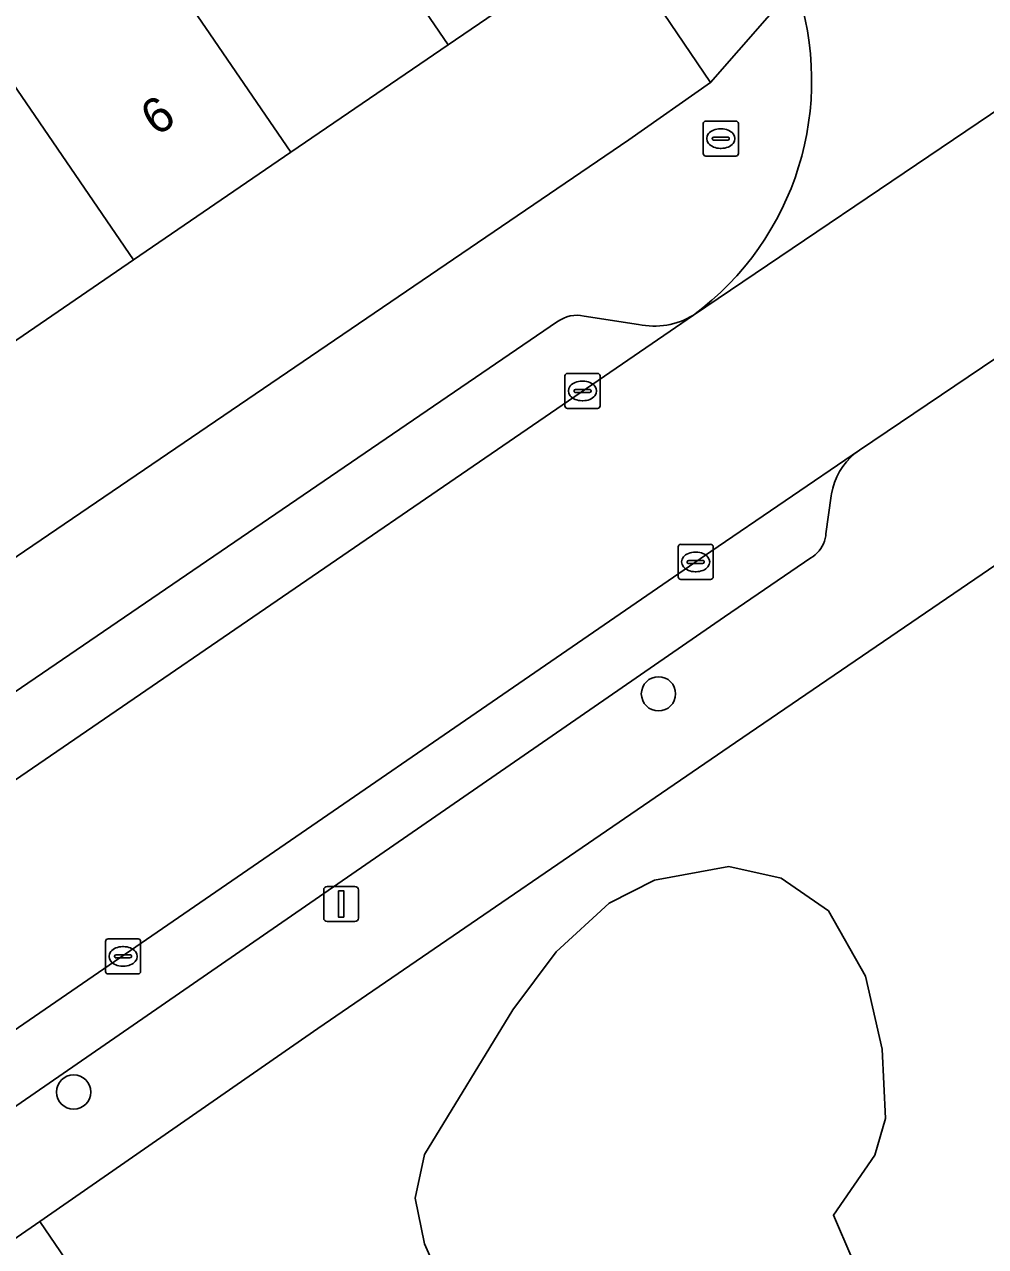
# Model space of a CAD drawing. Extents: x 157445 to 158888, y 383061 to 384688.
# Drawn here: x 158311.29 to 158338.68, y 383754.81 to 383789.65 of the extents above; entities that cross this region are included whole.
import ezdxf

# ---------------------------------------------------------------- set-up
doc = ezdxf.new("R2010")
doc.units = 0
for name, color, linetype in [('IMGEO_Boom', 7, 'Continuous'), ('IMGEO_Brandkraan', 7, 'Continuous'), ('IMGEO_Erf', 7, 'Continuous'), ('IMGEO_Groenvoorziening', 7, 'Continuous'), ('IMGEO_Kolk', 7, 'Continuous'), ('IMGEO_Lichtmast', 7, 'Continuous'), ('IMGEO_Pand', 7, 'Continuous'), ('IMGEO_Pand_nummerreeks', 7, 'Continuous'), ('IMGEO_Parkeervlak_open', 7, 'Continuous'), ('IMGEO_Rijbaan_lokaal_open', 7, 'Continuous'), ('IMGEO_Voetpad_halfverhard', 7, 'Continuous'), ('IMGEO_Voetpad_open', 7, 'Continuous')]:
    doc.layers.add(name, color=color, linetype=linetype)

msp = doc.modelspace()

# ---------------------------------------------------------------- linework, layer by layer
at = {"layer": 'IMGEO_Boom'}
for centre in [(158329.358, 383770.568), (158312.693, 383759.216)]:
    msp.add_circle(centre, 0.489, dxfattribs=at)
at = {"layer": 'IMGEO_Brandkraan'}
for p, q in [((158330.633, 383785.969), (158330.633, 383786.821)), ((158330.708, 383786.895), (158331.56, 383786.895)), ((158331.634, 383786.821), (158331.634, 383785.969)), ((158330.892, 383786.389), (158330.892, 383786.401)), ((158330.935, 383786.438), (158331.333, 383786.438)), ((158331.121, 383786.675), (158331.146, 383786.675)), ((158331.376, 383786.401), (158331.376, 383786.389)), ((158331.33, 383786.352), (158330.932, 383786.352)), ((158331.144, 383786.115), (158331.119, 383786.115)), ((158331.56, 383785.895), (158330.708, 383785.895))]:
    msp.add_line(p, q, dxfattribs=at)
for points in [[(158330.633, 383785.969), (158330.633, 383786.821)], [(158330.708, 383786.895), (158331.56, 383786.895)], [(158331.634, 383786.821), (158331.634, 383785.969)], [(158331.56, 383785.895), (158330.708, 383785.895)]]:
    msp.add_lwpolyline(points, dxfattribs=at)
for centre, radius, start, end in [((158330.71, 383786.819), 0.0765, 91.552, 178.448), ((158330.71, 383786.819), 0.0765, 91.552, 178.448), ((158331.558, 383786.819), 0.0765, 1.552, 88.448), ((158331.558, 383786.819), 0.0765, 1.552, 88.448), ((158330.932, 383786.398), 0.0403, 85.8775, 175.7526), ((158330.929, 383786.388), 0.0366, 178.938, 274.7102), ((158331.333, 383786.395), 0.043, 264.8664, 352.4533), ((158331.337, 383786.4), 0.0386, 1.7309, 96.639), ((158330.71, 383785.971), 0.0765, 181.552, 268.448), ((158330.71, 383785.971), 0.0765, 181.552, 268.448), ((158331.558, 383785.971), 0.0765, 271.552, 358.448), ((158331.558, 383785.971), 0.0765, 271.552, 358.448)]:
    msp.add_arc(centre, radius, start, end, dxfattribs=at)
for centre, major_axis, ratio, start_param, end_param in [((158331.12, 383786.395), (-0.387, 0.002), 0.722429, 4.712389, 7.853982), ((158331.145, 383786.395), (-0.39, 0.002), 0.717154, 1.570796, 4.712389)]:
    msp.add_ellipse(centre, major_axis=major_axis, ratio=ratio, start_param=start_param, end_param=end_param, dxfattribs=at)
at = {"layer": 'IMGEO_Erf'}
msp.add_lwpolyline([(158328.509, 383786.356), (158330.843, 383787.992), (158327.979, 383792.222), (158323.368, 383789.07), (158318.883, 383786.003), (158314.397, 383782.937), (158309.912, 383779.87), (158305.428, 383776.804), (158300.943, 383773.738), (158296.458, 383770.672), (158291.973, 383767.606), (158287.488, 383764.539), (158282.883, 383761.391), (158285.703, 383757.214)], close=True, dxfattribs=at)
at = {"layer": 'IMGEO_Groenvoorziening'}
for points in [[(158341.786, 383776.163), (158331.55, 383769.183), (158319.648, 383761.029), (158311.73, 383755.524), (158313.196, 383753.377)], [(158323.059, 383754.054), (158322.692, 383754.891), (158322.427, 383756.197), (158322.692, 383757.441), (158325.206, 383761.562), (158326.446, 383763.215), (158327.956, 383764.603), (158329.241, 383765.255), (158331.363, 383765.643), (158332.852, 383765.317), (158334.199, 383764.378), (158335.26, 383762.521), (158335.729, 383760.44), (158335.831, 383758.461), (158335.525, 383757.421), (158334.342, 383755.707), (158334.867, 383754.492)]]:
    msp.add_lwpolyline(points, dxfattribs=at)
msp.add_lwpolyline([(158334.12, 383750.607), (158332.791, 383751.81), (158334.867, 383754.492), (158334.342, 383755.707), (158335.525, 383757.421), (158335.831, 383758.461), (158335.729, 383760.44), (158335.26, 383762.521), (158334.199, 383764.378), (158332.852, 383765.317), (158331.363, 383765.643), (158329.241, 383765.255), (158327.956, 383764.603), (158326.446, 383763.215), (158325.206, 383761.562), (158322.692, 383757.441), (158322.427, 383756.197), (158322.692, 383754.891), (158323.059, 383754.054), (158339.545, 383730.388), (158345.693, 383736.647), (158345.691, 383738.81), (158345.039, 383740.595), (158340.568, 383744.695)], close=True, dxfattribs=at)
at = {"layer": 'IMGEO_Kolk'}
for p, q in [((158326.693, 383778.776), (158326.693, 383779.628)), ((158326.768, 383779.702), (158327.62, 383779.702)), ((158327.181, 383779.482), (158327.206, 383779.482)), ((158327.694, 383779.628), (158327.694, 383778.776)), ((158326.952, 383779.196), (158326.952, 383779.208)), ((158327.39, 383779.159), (158326.992, 383779.159)), ((158326.995, 383779.245), (158327.393, 383779.245)), ((158327.436, 383779.208), (158327.436, 383779.196)), ((158327.204, 383778.922), (158327.179, 383778.922)), ((158327.62, 383778.702), (158326.768, 383778.702)), ((158329.917, 383773.903), (158329.917, 383774.755)), ((158329.992, 383774.829), (158330.844, 383774.829)), ((158330.405, 383774.609), (158330.43, 383774.609)), ((158330.918, 383774.755), (158330.918, 383773.903)), ((158330.176, 383774.323), (158330.176, 383774.335)), ((158330.614, 383774.286), (158330.216, 383774.286)), ((158330.219, 383774.372), (158330.617, 383774.372)), ((158330.66, 383774.335), (158330.66, 383774.323)), ((158330.428, 383774.049), (158330.403, 383774.049)), ((158330.844, 383773.829), (158329.992, 383773.829)), ((158313.601, 383762.657), (158313.601, 383763.509)), ((158313.676, 383763.583), (158314.528, 383763.583)), ((158314.602, 383763.509), (158314.602, 383762.657)), ((158313.86, 383763.077), (158313.86, 383763.089)), ((158314.298, 383763.04), (158313.9, 383763.04)), ((158313.903, 383763.126), (158314.301, 383763.126)), ((158314.089, 383763.363), (158314.114, 383763.363)), ((158314.344, 383763.089), (158314.344, 383763.077)), ((158314.112, 383762.803), (158314.087, 383762.803)), ((158314.528, 383762.583), (158313.676, 383762.583))]:
    msp.add_line(p, q, dxfattribs=at)
for points in [[(158326.693, 383778.776), (158326.693, 383779.628)], [(158326.768, 383779.702), (158327.62, 383779.702)], [(158327.694, 383779.628), (158327.694, 383778.776)], [(158327.62, 383778.702), (158326.768, 383778.702)], [(158329.917, 383773.903), (158329.917, 383774.755)], [(158329.992, 383774.829), (158330.844, 383774.829)], [(158330.918, 383774.755), (158330.918, 383773.903)], [(158330.844, 383773.829), (158329.992, 383773.829)], [(158313.601, 383762.657), (158313.601, 383763.509)], [(158313.676, 383763.583), (158314.528, 383763.583)], [(158314.602, 383763.509), (158314.602, 383762.657)], [(158314.528, 383762.583), (158313.676, 383762.583)]]:
    msp.add_lwpolyline(points, dxfattribs=at)
for centre, radius, start, end in [((158326.77, 383779.626), 0.0765, 91.552, 178.448), ((158326.77, 383779.626), 0.0765, 91.552, 178.448), ((158327.618, 383779.626), 0.0765, 1.552, 88.448), ((158327.618, 383779.626), 0.0765, 1.552, 88.448), ((158326.992, 383779.205), 0.0403, 85.8775, 175.7526), ((158326.989, 383779.195), 0.0366, 178.938, 274.7102), ((158327.393, 383779.202), 0.043, 264.8664, 352.4533), ((158327.397, 383779.207), 0.0386, 1.7309, 96.639), ((158326.77, 383778.778), 0.0765, 181.552, 268.448), ((158326.77, 383778.778), 0.0765, 181.552, 268.448), ((158327.618, 383778.778), 0.0765, 271.552, 358.448), ((158327.618, 383778.778), 0.0765, 271.552, 358.448), ((158329.994, 383774.753), 0.0765, 91.552, 178.448), ((158329.994, 383774.753), 0.0765, 91.552, 178.448), ((158330.842, 383774.753), 0.0765, 1.552, 88.448), ((158330.842, 383774.753), 0.0765, 1.552, 88.448), ((158330.216, 383774.332), 0.0403, 85.8775, 175.7526), ((158330.213, 383774.322), 0.0366, 178.938, 274.7102), ((158330.617, 383774.329), 0.043, 264.8664, 352.4533), ((158330.621, 383774.334), 0.0386, 1.7309, 96.639), ((158329.994, 383773.905), 0.0765, 181.552, 268.448), ((158329.994, 383773.905), 0.0765, 181.552, 268.448), ((158330.842, 383773.905), 0.0765, 271.552, 358.448), ((158330.842, 383773.905), 0.0765, 271.552, 358.448), ((158313.678, 383763.507), 0.0765, 91.552, 178.448), ((158313.678, 383763.507), 0.0765, 91.552, 178.448), ((158314.526, 383763.507), 0.0765, 1.552, 88.448), ((158314.526, 383763.507), 0.0765, 1.552, 88.448), ((158313.9, 383763.086), 0.0403, 85.8775, 175.7526), ((158313.897, 383763.076), 0.0366, 178.938, 274.7102), ((158314.301, 383763.083), 0.043, 264.8664, 352.4533), ((158314.305, 383763.088), 0.0386, 1.7309, 96.639), ((158313.678, 383762.659), 0.0765, 181.552, 268.448), ((158313.678, 383762.659), 0.0765, 181.552, 268.448), ((158314.526, 383762.659), 0.0765, 271.552, 358.448), ((158314.526, 383762.659), 0.0765, 271.552, 358.448)]:
    msp.add_arc(centre, radius, start, end, dxfattribs=at)
for centre, major_axis, ratio, start_param, end_param in [((158327.18, 383779.202), (-0.387, 0.002), 0.722429, 4.712389, 7.853982), ((158327.205, 383779.202), (-0.39, 0.002), 0.717154, 1.570796, 4.712389), ((158330.404, 383774.329), (-0.387, 0.002), 0.722429, 4.712389, 7.853982), ((158330.429, 383774.329), (-0.39, 0.002), 0.717154, 1.570796, 4.712389), ((158314.088, 383763.083), (-0.387, 0.002), 0.722429, 4.712389, 7.853982), ((158314.113, 383763.083), (-0.39, 0.002), 0.717154, 1.570796, 4.712389)]:
    msp.add_ellipse(centre, major_axis=major_axis, ratio=ratio, start_param=start_param, end_param=end_param, dxfattribs=at)
at = {"layer": 'IMGEO_Lichtmast'}
for p, q in [((158319.819, 383764.178), (158319.819, 383764.978)), ((158319.819, 383764.978), (158319.819, 383764.178)), ((158319.919, 383765.078), (158320.709, 383765.078)), ((158320.709, 383765.078), (158319.919, 383765.078)), ((158320.809, 383764.978), (158320.809, 383764.178)), ((158320.809, 383764.178), (158320.809, 383764.978)), ((158320.709, 383764.078), (158319.919, 383764.078)), ((158319.919, 383764.078), (158320.709, 383764.078))]:
    msp.add_line(p, q, dxfattribs=at)
msp.add_lwpolyline([(158320.239, 383764.953), (158320.389, 383764.953), (158320.389, 383764.203), (158320.239, 383764.203), (158320.239, 383764.953)], dxfattribs=at)
for centre, start, end in [((158319.919, 383764.978), 90, 180), ((158319.919, 383764.978), 90, 180), ((158320.709, 383764.978), 0, 90), ((158320.709, 383764.978), 360, 90), ((158319.919, 383764.178), 180, 270), ((158319.919, 383764.178), 180, 270), ((158320.709, 383764.178), 270, 0), ((158320.709, 383764.178), 270, 0)]:
    msp.add_arc(centre, 0.1, start, end, dxfattribs=at)
at = {"layer": 'IMGEO_Pand'}
for points in [[(158323.13, 383799.314), (158320.925, 383797.806), (158318.794, 383800.924), (158316.388, 383799.28), (158318.52, 383796.162), (158323.368, 383789.07), (158327.979, 383792.222)], [(158314.035, 383793.096), (158318.883, 383786.003), (158323.368, 383789.07), (158318.52, 383796.162)], [(158314.035, 383793.096), (158309.549, 383790.029), (158314.397, 383782.937), (158318.883, 383786.003)], [(158309.549, 383790.029), (158307.713, 383792.714), (158303.228, 383789.648), (158305.064, 383786.963), (158309.912, 383779.87), (158314.397, 383782.937)]]:
    msp.add_lwpolyline(points, close=True, dxfattribs=at)
at = {"layer": 'IMGEO_Parkeervlak_open'}
for points in [[(158290.185, 383753.958), (158307.283, 383765.552), (158330.351, 383781.361)], [(158326.484, 383781.177), (158291.616, 383757.372)], [(158328.79, 383781.1), (158327.238, 383781.335)], [(158299.245, 383750.676), (158331.24, 383772.758), (158333.698, 383774.441), (158333.764, 383774.484), (158333.826, 383774.532), (158333.883, 383774.585), (158333.935, 383774.644), (158333.982, 383774.707), (158334.023, 383774.773), (158334.058, 383774.844), (158334.086, 383774.917), (158334.108, 383774.992), (158334.123, 383775.069), (158334.13, 383775.127), (158334.276, 383776.211), (158334.285, 383776.268), (158334.321, 383776.434), (158334.372, 383776.595), (158334.437, 383776.752), (158334.515, 383776.902), (158334.607, 383777.045), (158334.711, 383777.179), (158334.827, 383777.302), (158334.953, 383777.416), (158335.089, 383777.517), (158330.85, 383774.628), (158295.037, 383750)]]:
    msp.add_lwpolyline(points, dxfattribs=at)
for centre, radius, start, end in [((158327.032, 383780.44), 0.918, 77.0256, 126.6444), ((158329.247, 383783.165), 2.115, 257.5184, 301.4657)]:
    msp.add_arc(centre, radius, start, end, dxfattribs=at)
at = {"layer": 'IMGEO_Rijbaan_lokaal_open'}
for points in [[(158351.024, 383788.004), (158351.231, 383788.07), (158351.513, 383788.155), (158352.316, 383788.342), (158353.132, 383788.457), (158353.335, 383788.471), (158354.053, 383788.48), (158354.77, 383788.425), (158355.478, 383788.306), (158356.173, 383788.124), (158356.849, 383787.88), (158357.501, 383787.578), (158358.123, 383787.218), (158358.71, 383786.804), (158359.258, 383786.34), (158359.763, 383785.828), (158360.219, 383785.273), (158351.79, 383795.879), (158347.461, 383792.954), (158347.278, 383792.812), (158330.351, 383781.361), (158307.283, 383765.552)], [(158330.351, 383781.361), (158347.278, 383792.812), (158347.461, 383792.954)], [(158295.037, 383750), (158330.85, 383774.628), (158335.089, 383777.517), (158349.459, 383787.219)]]:
    msp.add_lwpolyline(points, dxfattribs=at)
msp.add_arc((158325.421, 383788.04), 8.301, 306.4369, 19.1813, dxfattribs=at)
at = {"layer": 'IMGEO_Voetpad_halfverhard'}
msp.add_lwpolyline([(158318.724, 383745.281), (158315.502, 383750), (158314.978, 383750.767), (158314.612, 383751.303), (158313.85, 383752.419), (158313.483, 383752.957), (158313.196, 383753.377), (158311.73, 383755.524), (158309.134, 383753.742), (158309.812, 383752.752), (158311.696, 383750), (158318.912, 383739.463), (158319.563, 383738.628), (158332.805, 383718.8), (158334.017, 383717.038), (158342.391, 383705.036), (158343.779, 383703.038), (158350.418, 383693.398)], dxfattribs=at)
at = {"layer": 'IMGEO_Voetpad_open'}
for points in [[(158252.755, 383908.194), (158250.603, 383905.26), (158282.821, 383858.177), (158283.568, 383857.085), (158314.406, 383812.02), (158315.08, 383810.811), (158315.198, 383810.6), (158319.462, 383804.339), (158323.13, 383799.314), (158327.979, 383792.222), (158330.843, 383787.992), (158333.261, 383790.767)], [(158333.261, 383790.767), (158330.843, 383787.992), (158328.509, 383786.356), (158285.703, 383757.214), (158283.897, 383755.957), (158284.664, 383754.841)], [(158309.134, 383753.742), (158311.73, 383755.524), (158319.648, 383761.029), (158331.55, 383769.183), (158341.786, 383776.163), (158343.635, 383773.521), (158344.682, 383774.246), (158346.888, 383775.416), (158348.73, 383780.434), (158348.514, 383780.761), (158354.229, 383784.725), (158356.722, 383784.225), (158354.053, 383788.48), (158353.335, 383788.471), (158353.132, 383788.457), (158352.316, 383788.342), (158351.513, 383788.155), (158351.231, 383788.07), (158351.024, 383788.004)], [(158349.459, 383787.219), (158335.089, 383777.517), (158334.953, 383777.416), (158334.827, 383777.302), (158334.711, 383777.179), (158334.607, 383777.045), (158334.515, 383776.902), (158334.437, 383776.752), (158334.372, 383776.595), (158334.321, 383776.434), (158334.285, 383776.268), (158334.276, 383776.211), (158334.13, 383775.127), (158334.123, 383775.069), (158334.108, 383774.992), (158334.086, 383774.917), (158334.058, 383774.844), (158334.023, 383774.773), (158333.982, 383774.707), (158333.935, 383774.644), (158333.883, 383774.585), (158333.826, 383774.532), (158333.764, 383774.484), (158333.698, 383774.441), (158331.24, 383772.758), (158299.245, 383750.676)], [(158291.616, 383757.372), (158326.484, 383781.177)], [(158327.238, 383781.335), (158328.79, 383781.1)]]:
    msp.add_lwpolyline(points, dxfattribs=at)
for centre, radius, start, end in [((158325.421, 383788.04), 8.301, 306.4369, 19.1813), ((158327.032, 383780.44), 0.918, 77.0256, 126.6444), ((158329.247, 383783.165), 2.115, 257.5184, 301.4657)]:
    msp.add_arc(centre, radius, start, end, dxfattribs=at)

# ---------------------------------------------------------------- texts
at = {"layer": 'IMGEO_Pand_nummerreeks'}
msp.add_text('6', height=1, rotation=34.3594, dxfattribs=at).set_placement((158315.055, 383786.439))

doc.saveas('drawing.dxf')
